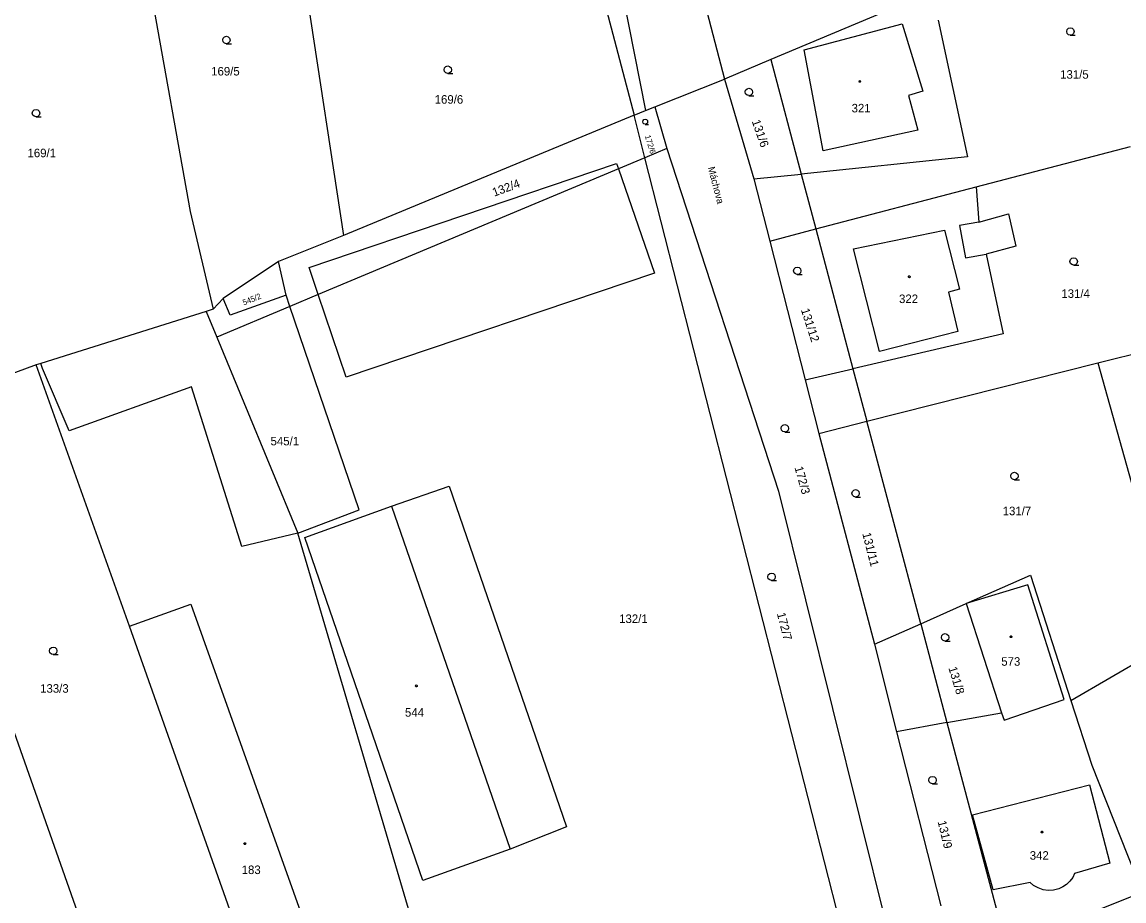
# Model space of a CAD drawing. Extents: x -757994 to -755874, y -1047691 to -1046119.
# Drawn here: x -756493.4 to -756383.5, y -1046748.1 to -1046660.4 of the extents above; entities that cross this region are included whole.
import ezdxf

# ---------------------------------------------------------------- set-up
doc = ezdxf.new("R2010")
doc.units = 0
doc.layers.add('katastrální mapa', color=7, linetype='Continuous')

msp = doc.modelspace()

# ---------------------------------------------------------------- linework, layer by layer
at = {"layer": 'katastrální mapa'}
for p, q in [((-756431.69, -1046633.93), (-756423.34, -1046666.12)), ((-756436.91, -1046640.45), (-756431.23, -1046669.26)), ((-756439.42, -1046642.75), (-756432.36, -1046669.71)), ((-756482.1, -1046648.63), (-756476.62, -1046679.34)), ((-756466.27, -1046649.3), (-756461.31, -1046681.72)), ((-756403.2, -1046657.65), (-756418.73, -1046664.18)), ((-756415.4, -1046663.22), (-756405.62, -1046660.63)), ((-756405.62, -1046660.63), (-756403.56, -1046667.33)), ((-756402.04, -1046660.25), (-756399.12, -1046673.89)), ((-756413.51, -1046673.28), (-756415.4, -1046663.22)), ((-756418.73, -1046664.18), (-756423.34, -1046666.12)), ((-756418.73, -1046664.18), (-756415.7, -1046675.61)), ((-756430.27, -1046668.88), (-756423.34, -1046666.12)), ((-756423.34, -1046666.12), (-756420.41, -1046676.09)), ((-756403.56, -1046667.33), (-756404.99, -1046667.76)), ((-756404.99, -1046667.76), (-756404.08, -1046671.22)), ((-756432.36, -1046669.71), (-756461.31, -1046681.72)), ((-756432.36, -1046669.71), (-756431.23, -1046669.26)), ((-756431.27, -1046673.98), (-756432.36, -1046669.71)), ((-756431.23, -1046669.26), (-756430.27, -1046668.88)), ((-756430.27, -1046668.88), (-756429.08, -1046673.06)), ((-756404.08, -1046671.22), (-756413.51, -1046673.28)), ((-756429.08, -1046673.06), (-756431.27, -1046673.98)), ((-756429.08, -1046673.06), (-756417.94, -1046707.22)), ((-756398.24, -1046676.88), (-756382.87, -1046672.84)), ((-756431.27, -1046673.98), (-756433.9, -1046675.08)), ((-756409.77, -1046758.27), (-756431.27, -1046673.98)), ((-756399.12, -1046673.89), (-756415.7, -1046675.61)), ((-756464.75, -1046684.92), (-756434.09, -1046674.53)), ((-756433.9, -1046675.08), (-756463.84, -1046687.62)), ((-756434.09, -1046674.53), (-756433.9, -1046675.08)), ((-756433.9, -1046675.08), (-756430.33, -1046685.49)), ((-756420.41, -1046676.09), (-756415.7, -1046675.61)), ((-756420.41, -1046676.09), (-756418.83, -1046682.28)), ((-756415.7, -1046675.61), (-756414.24, -1046681.07)), ((-756414.24, -1046681.07), (-756398.24, -1046676.88)), ((-756398.24, -1046676.88), (-756398, -1046680.41)), ((-756476.62, -1046679.34), (-756474.3, -1046689.06)), ((-756398, -1046680.41), (-756395.02, -1046679.55)), ((-756395.02, -1046679.55), (-756394.3, -1046682.8)), ((-756398, -1046680.41), (-756399.9, -1046680.74)), ((-756399.9, -1046680.74), (-756399.3, -1046683.94)), ((-756461.31, -1046681.72), (-756467.8, -1046684.33)), ((-756418.83, -1046682.28), (-756414.24, -1046681.07)), ((-756414.24, -1046681.07), (-756410.54, -1046695.02)), ((-756410.47, -1046683.04), (-756401.42, -1046681.2)), ((-756401.42, -1046681.2), (-756399.9, -1046687.06)), ((-756418.83, -1046682.28), (-756415.29, -1046696.12)), ((-756407.89, -1046693.3), (-756410.47, -1046683.04)), ((-756394.3, -1046682.8), (-756397.27, -1046683.58)), ((-756399.3, -1046683.94), (-756397.27, -1046683.58)), ((-756397.27, -1046683.58), (-756395.57, -1046691.54)), ((-756467.8, -1046684.33), (-756473.32, -1046687.99)), ((-756467.04, -1046687.68), (-756467.8, -1046684.33)), ((-756463.84, -1046687.62), (-756464.75, -1046684.92)), ((-756430.33, -1046685.49), (-756461.06, -1046695.84)), ((-756399.9, -1046687.06), (-756401, -1046687.36)), ((-756401, -1046687.36), (-756400.08, -1046691.3)), ((-756473.32, -1046687.99), (-756474.3, -1046689.06)), ((-756472.62, -1046689.67), (-756473.32, -1046687.99)), ((-756467.04, -1046687.68), (-756472.62, -1046689.67)), ((-756466.66, -1046688.8), (-756467.04, -1046687.68)), ((-756463.84, -1046687.62), (-756466.66, -1046688.8)), ((-756461.06, -1046695.84), (-756463.84, -1046687.62)), ((-756475, -1046689.3), (-756491.5, -1046694.47)), ((-756474.3, -1046689.06), (-756475, -1046689.3)), ((-756475, -1046689.3), (-756473.95, -1046691.85)), ((-756466.66, -1046688.8), (-756473.95, -1046691.85)), ((-756459.77, -1046709.08), (-756466.66, -1046688.8)), ((-756473.95, -1046691.85), (-756465.87, -1046711.4)), ((-756395.57, -1046691.54), (-756410.54, -1046695.02)), ((-756400.08, -1046691.3), (-756407.89, -1046693.3)), ((-756386.13, -1046694.43), (-756377.65, -1046692.29)), ((-756491.96, -1046694.61), (-756500.82, -1046697.94)), ((-756491.5, -1046694.47), (-756491.96, -1046694.61)), ((-756482.64, -1046720.66), (-756491.96, -1046694.61)), ((-756491.31, -1046695), (-756491.5, -1046694.47)), ((-756488.68, -1046701.21), (-756491.31, -1046695)), ((-756415.29, -1046696.12), (-756410.54, -1046695.02)), ((-756410.54, -1046695.02), (-756409.15, -1046700.25)), ((-756409.15, -1046700.25), (-756386.13, -1046694.43)), ((-756386.13, -1046694.43), (-756381.33, -1046711.49)), ((-756415.29, -1046696.12), (-756413.93, -1046701.46)), ((-756476.47, -1046696.81), (-756488.68, -1046701.21)), ((-756471.45, -1046712.74), (-756476.47, -1046696.81)), ((-756487.39, -1046750.38), (-756505.16, -1046700.04)), ((-756413.93, -1046701.46), (-756409.15, -1046700.25)), ((-756403.78, -1046720.44), (-756409.15, -1046700.25)), ((-756413.93, -1046701.46), (-756408.39, -1046722.47)), ((-756456.53, -1046708.7), (-756450.8, -1046706.7)), ((-756450.8, -1046706.7), (-756439.08, -1046740.67)), ((-756417.94, -1046707.22), (-756405.66, -1046756.66)), ((-756465.87, -1046711.4), (-756459.77, -1046709.08)), ((-756465.18, -1046711.85), (-756456.53, -1046708.7)), ((-756456.53, -1046708.7), (-756444.71, -1046742.92)), ((-756465.87, -1046711.4), (-756471.45, -1046712.74)), ((-756452.63, -1046756.32), (-756465.87, -1046711.4)), ((-756453.4, -1046746.04), (-756465.18, -1046711.85)), ((-756399.24, -1046718.43), (-756392.84, -1046715.6)), ((-756392.84, -1046715.6), (-756388.81, -1046728.09)), ((-756393.11, -1046716.57), (-756399.24, -1046718.43)), ((-756389.49, -1046727.97), (-756393.11, -1046716.57)), ((-756482.64, -1046720.66), (-756476.53, -1046718.48)), ((-756476.53, -1046718.48), (-756459.06, -1046767.51)), ((-756403.78, -1046720.44), (-756399.24, -1046718.43)), ((-756399.24, -1046718.43), (-756395.74, -1046729.3)), ((-756408.39, -1046722.47), (-756403.78, -1046720.44)), ((-756403.78, -1046720.44), (-756401.17, -1046730.29)), ((-756470.78, -1046754.28), (-756482.64, -1046720.66)), ((-756388.81, -1046728.09), (-756377.22, -1046721.32)), ((-756408.39, -1046722.47), (-756406.18, -1046731.2)), ((-756395.47, -1046730.04), (-756389.49, -1046727.97)), ((-756388.81, -1046728.09), (-756386.73, -1046734.55)), ((-756401.17, -1046730.29), (-756406.18, -1046731.2)), ((-756401.17, -1046730.29), (-756395.74, -1046729.3)), ((-756401.17, -1046730.29), (-756395.75, -1046750.68)), ((-756395.74, -1046729.3), (-756395.47, -1046730.04)), ((-756406.18, -1046731.2), (-756401.78, -1046748.56)), ((-756386.73, -1046734.55), (-756381.72, -1046747.21)), ((-756398.62, -1046739.5), (-756386.97, -1046736.5)), ((-756386.97, -1046736.5), (-756384.94, -1046744.32)), ((-756396.56, -1046746.96), (-756398.62, -1046739.5)), ((-756439.08, -1046740.67), (-756444.71, -1046742.92)), ((-756444.71, -1046742.92), (-756453.4, -1046746.04)), ((-756384.94, -1046744.32), (-756388.44, -1046745.34)), ((-756392.87, -1046746.22), (-756396.56, -1046746.96)), ((-756392.92, -1046751.67), (-756381.72, -1046747.21))]:
    msp.add_line(p, q, dxfattribs=at)
for points in [[(-756388.86, -1046661.75), (-756389.05, -1046661.7), (-756389.19, -1046661.57), (-756389.23, -1046661.38), (-756389.19, -1046661.2), (-756389.05, -1046661.06), (-756388.86, -1046661.01), (-756388.68, -1046661.06), (-756388.54, -1046661.2), (-756388.49, -1046661.39), (-756388.54, -1046661.58), (-756388.68, -1046661.71), (-756388.87, -1046661.76), (-756388.37, -1046661.76)], [(-756472.99, -1046662.6), (-756473.18, -1046662.55), (-756473.32, -1046662.42), (-756473.36, -1046662.23), (-756473.32, -1046662.04), (-756473.18, -1046661.91), (-756472.99, -1046661.86), (-756472.81, -1046661.91), (-756472.68, -1046662.04), (-756472.62, -1046662.24), (-756472.68, -1046662.43), (-756472.81, -1046662.56), (-756473, -1046662.61), (-756472.5, -1046662.61)], [(-756450.92, -1046665.56), (-756451.11, -1046665.51), (-756451.25, -1046665.38), (-756451.3, -1046665.19), (-756451.25, -1046665.01), (-756451.11, -1046664.87), (-756450.93, -1046664.82), (-756450.74, -1046664.87), (-756450.6, -1046665.01), (-756450.56, -1046665.2), (-756450.6, -1046665.39), (-756450.74, -1046665.52), (-756450.93, -1046665.57), (-756450.43, -1046665.57)], [(-756420.9, -1046667.78), (-756421.09, -1046667.73), (-756421.23, -1046667.6), (-756421.28, -1046667.41), (-756421.23, -1046667.23), (-756421.09, -1046667.09), (-756420.91, -1046667.04), (-756420.72, -1046667.09), (-756420.59, -1046667.23), (-756420.54, -1046667.42), (-756420.59, -1046667.61), (-756420.72, -1046667.74), (-756420.91, -1046667.79), (-756420.41, -1046667.79)], [(-756491.96, -1046669.89), (-756492.15, -1046669.84), (-756492.28, -1046669.71), (-756492.34, -1046669.52), (-756492.28, -1046669.34), (-756492.15, -1046669.2), (-756491.97, -1046669.15), (-756491.78, -1046669.2), (-756491.65, -1046669.34), (-756491.6, -1046669.53), (-756491.65, -1046669.72), (-756491.78, -1046669.85), (-756491.97, -1046669.9), (-756491.47, -1046669.9)], [(-756431.24, -1046670.63), (-756431.37, -1046670.6), (-756431.46, -1046670.51), (-756431.49, -1046670.38), (-756431.46, -1046670.26), (-756431.37, -1046670.17), (-756431.24, -1046670.13), (-756431.12, -1046670.17), (-756431.03, -1046670.26), (-756431, -1046670.39), (-756431.03, -1046670.51), (-756431.12, -1046670.6), (-756431.25, -1046670.64), (-756430.91, -1046670.64)], [(-756388.52, -1046684.68), (-756388.71, -1046684.63), (-756388.85, -1046684.5), (-756388.9, -1046684.31), (-756388.85, -1046684.12), (-756388.71, -1046683.99), (-756388.53, -1046683.94), (-756388.34, -1046683.99), (-756388.21, -1046684.12), (-756388.16, -1046684.32), (-756388.21, -1046684.51), (-756388.34, -1046684.64), (-756388.53, -1046684.69), (-756388.03, -1046684.69)], [(-756416.08, -1046685.61), (-756416.27, -1046685.56), (-756416.41, -1046685.43), (-756416.46, -1046685.24), (-756416.41, -1046685.05), (-756416.27, -1046684.92), (-756416.09, -1046684.87), (-756415.9, -1046684.92), (-756415.76, -1046685.05), (-756415.72, -1046685.24), (-756415.76, -1046685.44), (-756415.9, -1046685.57), (-756416.09, -1046685.62), (-756415.59, -1046685.62)], [(-756417.32, -1046701.31), (-756417.51, -1046701.26), (-756417.65, -1046701.12), (-756417.7, -1046700.94), (-756417.65, -1046700.76), (-756417.51, -1046700.62), (-756417.33, -1046700.57), (-756417.14, -1046700.62), (-756417, -1046700.76), (-756416.96, -1046700.95), (-756417, -1046701.14), (-756417.14, -1046701.27), (-756417.33, -1046701.32), (-756416.83, -1046701.32)], [(-756394.43, -1046706.07), (-756394.62, -1046706.02), (-756394.76, -1046705.89), (-756394.81, -1046705.7), (-756394.76, -1046705.51), (-756394.62, -1046705.38), (-756394.44, -1046705.33), (-756394.25, -1046705.38), (-756394.11, -1046705.51), (-756394.07, -1046705.71), (-756394.11, -1046705.9), (-756394.25, -1046706.03), (-756394.44, -1046706.08), (-756393.94, -1046706.08)], [(-756410.26, -1046707.8), (-756410.45, -1046707.75), (-756410.59, -1046707.62), (-756410.64, -1046707.43), (-756410.59, -1046707.25), (-756410.45, -1046707.11), (-756410.27, -1046707.06), (-756410.08, -1046707.11), (-756409.95, -1046707.25), (-756409.9, -1046707.44), (-756409.95, -1046707.62), (-756410.08, -1046707.76), (-756410.27, -1046707.81), (-756409.77, -1046707.81)], [(-756418.64, -1046716.12), (-756418.83, -1046716.07), (-756418.97, -1046715.94), (-756419.02, -1046715.75), (-756418.97, -1046715.57), (-756418.83, -1046715.43), (-756418.65, -1046715.38), (-756418.46, -1046715.43), (-756418.33, -1046715.57), (-756418.28, -1046715.76), (-756418.33, -1046715.95), (-756418.46, -1046716.08), (-756418.65, -1046716.13), (-756418.15, -1046716.13)], [(-756401.34, -1046722.16), (-756401.53, -1046722.11), (-756401.67, -1046721.98), (-756401.72, -1046721.79), (-756401.67, -1046721.61), (-756401.53, -1046721.47), (-756401.35, -1046721.42), (-756401.16, -1046721.47), (-756401.02, -1046721.61), (-756400.98, -1046721.8), (-756401.02, -1046721.99), (-756401.16, -1046722.12), (-756401.35, -1046722.17), (-756400.85, -1046722.17)], [(-756490.25, -1046723.5), (-756490.44, -1046723.45), (-756490.58, -1046723.32), (-756490.62, -1046723.13), (-756490.58, -1046722.95), (-756490.44, -1046722.81), (-756490.26, -1046722.76), (-756490.07, -1046722.81), (-756489.94, -1046722.95), (-756489.89, -1046723.14), (-756489.94, -1046723.33), (-756490.07, -1046723.46), (-756490.26, -1046723.51), (-756489.76, -1046723.51)], [(-756402.6, -1046736.39), (-756402.79, -1046736.34), (-756402.93, -1046736.21), (-756402.98, -1046736.02), (-756402.93, -1046735.84), (-756402.79, -1046735.7), (-756402.6, -1046735.65), (-756402.42, -1046735.7), (-756402.28, -1046735.84), (-756402.23, -1046736.03), (-756402.28, -1046736.22), (-756402.42, -1046736.35), (-756402.61, -1046736.4), (-756402.11, -1046736.4)], [(-756388.44, -1046745.34), (-756388.63, -1046745.73), (-756388.91, -1046746.11), (-756389.25, -1046746.43), (-756389.61, -1046746.67), (-756390.02, -1046746.87), (-756390.53, -1046747), (-756391.06, -1046747.03), (-756391.58, -1046746.95), (-756392.07, -1046746.78), (-756392.53, -1046746.52), (-756392.87, -1046746.22)]]:
    msp.add_lwpolyline(points, dxfattribs=at)
for points in [[(-756409.85, -1046666.27), (-756409.8, -1046666.28), (-756409.77, -1046666.33), (-756409.76, -1046666.36), (-756409.77, -1046666.41), (-756409.82, -1046666.44), (-756409.85, -1046666.45), (-756409.9, -1046666.43), (-756409.93, -1046666.4), (-756409.94, -1046666.36), (-756409.93, -1046666.32), (-756409.89, -1046666.28)], [(-756404.91, -1046685.75), (-756404.86, -1046685.76), (-756404.84, -1046685.81), (-756404.83, -1046685.84), (-756404.84, -1046685.89), (-756404.88, -1046685.92), (-756404.91, -1046685.93), (-756404.96, -1046685.91), (-756404.99, -1046685.88), (-756405, -1046685.84), (-756404.99, -1046685.79), (-756404.95, -1046685.76)], [(-756394.77, -1046721.65), (-756394.72, -1046721.66), (-756394.7, -1046721.7), (-756394.69, -1046721.73), (-756394.7, -1046721.77), (-756394.74, -1046721.81), (-756394.77, -1046721.82), (-756394.82, -1046721.8), (-756394.85, -1046721.77), (-756394.85, -1046721.73), (-756394.85, -1046721.69), (-756394.81, -1046721.65)], [(-756454.07, -1046726.54), (-756454.02, -1046726.55), (-756453.99, -1046726.6), (-756453.98, -1046726.63), (-756453.99, -1046726.68), (-756454.03, -1046726.71), (-756454.07, -1046726.72), (-756454.11, -1046726.7), (-756454.15, -1046726.67), (-756454.16, -1046726.63), (-756454.15, -1046726.59), (-756454.1, -1046726.55)], [(-756391.68, -1046741.12), (-756391.63, -1046741.14), (-756391.6, -1046741.18), (-756391.6, -1046741.21), (-756391.6, -1046741.25), (-756391.65, -1046741.29), (-756391.68, -1046741.29), (-756391.73, -1046741.28), (-756391.76, -1046741.25), (-756391.77, -1046741.21), (-756391.76, -1046741.17), (-756391.72, -1046741.13)], [(-756471.15, -1046742.27), (-756471.1, -1046742.28), (-756471.08, -1046742.33), (-756471.07, -1046742.36), (-756471.08, -1046742.41), (-756471.11, -1046742.44), (-756471.15, -1046742.45), (-756471.2, -1046742.43), (-756471.23, -1046742.4), (-756471.24, -1046742.36), (-756471.23, -1046742.32), (-756471.19, -1046742.28)]]:
    msp.add_lwpolyline(points, close=True, dxfattribs=at)

# ---------------------------------------------------------------- texts
for s, p in [('169/5', (-756474.51, -1046665.77)), ('131/5', (-756389.88, -1046666.09)), ('169/6', (-756452.23, -1046668.58)), ('321', (-756410.67, -1046669.45)), ('169/1', (-756492.82, -1046673.92)), ('131/4', (-756389.76, -1046687.94)), ('322', (-756405.94, -1046688.46)), ('545/1', (-756468.59, -1046702.65)), ('131/7', (-756395.61, -1046709.61)), ('132/1', (-756433.84, -1046720.36)), ('573', (-756395.75, -1046724.62)), ('133/3', (-756491.56, -1046727.31)), ('544', (-756455.19, -1046729.7)), ('342', (-756392.91, -1046743.96)), ('183', (-756471.47, -1046745.39))]:
    msp.add_text(s, height=0.85, dxfattribs=at).set_placement(p)
for s, height, rotation, p in [('131/6', 0.85, 289.1718, (-756420.63, -1046670.33)), ('172/6', 0.57, 287.3383, (-756431.29, -1046671.81)), ('Máchova', 0.7, 284.8173, (-756425.01, -1046674.96)), ('132/4', 0.85, 20.3973, (-756446.3, -1046677.86)), ('545/2', 0.57, 21.8297, (-756471.24, -1046688.7)), ('131/12', 0.85, 287.9113, (-756415.73, -1046689.13)), ('172/3', 0.85, 285.7341, (-756416.37, -1046704.86)), ('131/11', 0.85, 284.2444, (-756409.61, -1046711.44)), ('172/7', 0.85, 284.7027, (-756418.13, -1046719.42)), ('131/8', 0.85, 287.0519, (-756401.03, -1046724.84)), ('131/9', 0.85, 283.4995, (-756402.1, -1046740.16))]:
    msp.add_text(s, height=height, rotation=rotation, dxfattribs=at).set_placement(p)

doc.saveas('drawing.dxf')
